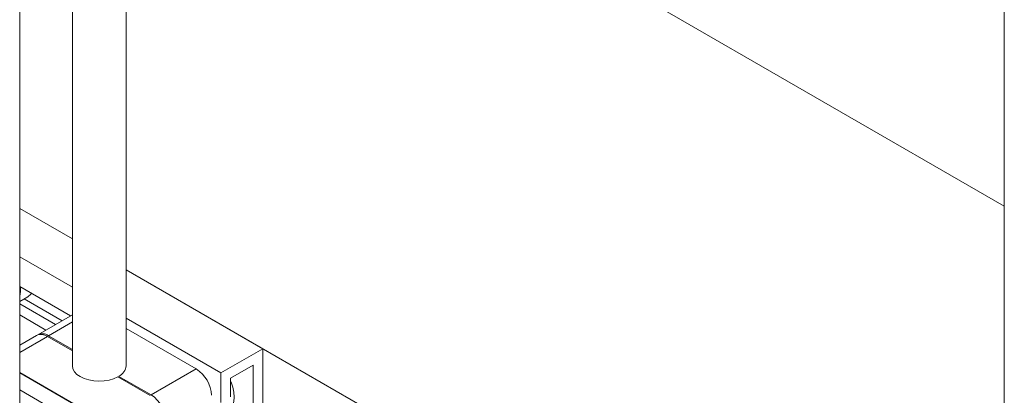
# Model space of a CAD drawing. Header units: millimetres. Extents: x 525 to 29324, y 175 to 20618.
# Tile 370 of 588: x 21274 to 21640, y 13011 to 13151. Entities that reach past the tile are written whole.
import ezdxf

# ---------------------------------------------------------------- set-up
doc = ezdxf.new("R2010")
doc.units = ezdxf.units.MM
doc.linetypes.add('SLD-Continua', pattern=[0])
doc.layers.add('COTAS', color=1, linetype='SLD-Continua')

msp = doc.modelspace()

# ---------------------------------------------------------------- linework, layer by layer
at = {"color": 7, "linetype": 'SLD-Continua', "lineweight": 18, "ltscale": 35}
for p, q in [((21293.13, 13411.62), (21293.13, 13022.18)), ((21313.13, 13022.18), (21313.13, 13401.16)), ((21273.53, 12999.32), (21273.53, 13392.33)), ((21639.71, 13081.56), (21321.51, 13265.21)), ((21639.71, 13081.56), (21321.51, 13265.21)), ((21639.71, 13081.56), (21321.51, 13265.21)), ((21639.71, 13081.56), (21321.51, 13265.21)), ((21639.71, 13081.56), (21321.51, 13265.21)), ((21639.71, 12452.86), (21639.71, 13212.67)), ((21639.71, 12452.86), (21639.71, 13212.67)), ((21639.71, 12452.86), (21639.71, 13212.67)), ((21639.71, 12452.86), (21639.71, 13212.67)), ((21639.71, 12452.86), (21639.71, 13212.67)), ((21293.13, 13069.37), (21273.53, 13080.69)), ((21293.13, 13069.37), (21273.53, 13080.69)), ((21293.13, 13069.37), (21273.53, 13080.69)), ((21293.13, 13069.37), (21273.53, 13080.69)), ((21293.13, 13069.37), (21273.53, 13080.69)), ((21293.13, 13069.37), (21273.53, 13080.69)), ((21293.13, 13051.42), (21273.53, 13062.73)), ((21363.94, 13028.51), (21313.13, 13057.83)), ((21639.71, 12869.35), (21313.13, 13057.83)), ((21639.71, 12869.35), (21313.13, 13057.83)), ((21639.71, 12869.35), (21313.13, 13057.83)), ((21639.71, 12869.35), (21313.13, 13057.83)), ((21639.71, 12869.35), (21313.13, 13057.83)), ((21292.47, 13040.77), (21273.53, 13051.7)), ((21273.53, 13046.12), (21276.53, 13047.85)), ((21289.28, 13038.93), (21275.17, 13047.07)), ((21286.81, 13037.5), (21273.53, 13045.17)), ((21283.28, 13035.46), (21273.53, 13041.09)), ((21348.38, 13019.53), (21313.13, 13039.88)), ((21273.73, 13029.95), (21273.53, 13030.06)), ((21363.94, 13028.51), (21348.38, 13019.53)), ((21363.94, 12995.84), (21363.94, 13028.51)), ((21351.92, 13017.49), (21360.4, 13022.38)), ((21360.4, 13022.38), (21360.4, 12997.88)), ((21348.38, 13008.5), (21348.38, 13019.53)), ((21351.92, 13010.54), (21351.92, 13017.49)), ((21273.53, 13013.14), (21299.59, 12998.1))]:
    msp.add_line(p, q, dxfattribs=at)
at = {"color": 7, "linetype": 'SLD-Continua', "lineweight": 18, "ltscale": 1225}
for centre, radius, start, end in [((21263.65, 13050.38), 10.14, 347.0121, 6.8868), ((21274.34, 13051.57), 4.32, 300.5193, 326.1552)]:
    msp.add_arc(centre, radius, start, end, dxfattribs=at)
at = {"layer": 'COTAS', "linetype": 'SLD-Continua', "lineweight": 18, "ltscale": 35}
for p, q in [((21293.13, 13041.15), (21280.25, 13033.72)), ((21293.13, 13038.44), (21284.25, 13033.32)), ((21279.83, 13033.47), (21273.53, 13029.84)), ((21273.53, 13027.13), (21283.82, 13033.07)), ((21293.13, 13027.71), (21283.82, 13033.07)), ((21284.25, 13033.32), (21293.13, 13028.19)), ((21313.13, 13036), (21339.19, 13020.95)), ((21273.53, 13019.67), (21305.25, 13001.37)), ((21310.91, 12997.9), (21273.53, 13019.47)), ((21322.01, 13011.04), (21309.98, 13017.98)), ((21310.41, 13018.22), (21310.41, 13017.73)), ((21310.41, 13018.22), (21322.43, 13011.28)), ((21339.19, 13020.95), (21322.43, 13011.28))]:
    msp.add_line(p, q, dxfattribs=at)
at = {"layer": 'COTAS', "linetype": 'SLD-Continua', "lineweight": 18, "ltscale": 35, "flags": 128}
for points in [[(21309.98, 13017.98), (21308.46, 13017.3), (21306.75, 13016.8), (21304.89, 13016.5), (21302.98, 13016.41), (21301.07, 13016.53), (21299.23, 13016.86), (21297.54, 13017.39), (21296.06, 13018.1), (21294.83, 13018.95), (21293.92, 13019.93), (21293.34, 13020.99), (21293.13, 13022.09), (21293.13, 13022.18)], [(21351.92, 13016.57), (21352.13, 13016.06), (21352.75, 13014.15), (21353.13, 13012.28), (21353.26, 13010.5), (21353.13, 13008.87), (21352.75, 13007.44), (21352.13, 13006.26), (21351.28, 13005.35), (21350.78, 13005)]]:
    msp.add_lwpolyline(points, dxfattribs=at)
at = {"layer": 'COTAS', "linetype": 'SLD-Continua', "lineweight": 18, "ltscale": 1225}
for centre, radius, start, end in [((21281.48, 13029.8), 4.02, 54.3909, 114.3073), ((21281.94, 13030.23), 3.86, 53.3147, 119.5144), ((21308.25, 13022.62), 4.89, 296.1196, 354.8691), ((21332.57, 13010.6), 12.29, 2.6023, 57.3977), ((21315.81, 13000.93), 12.29, 2.6023, 57.3977)]:
    msp.add_arc(centre, radius, start, end, dxfattribs=at)

doc.saveas('drawing.dxf')
